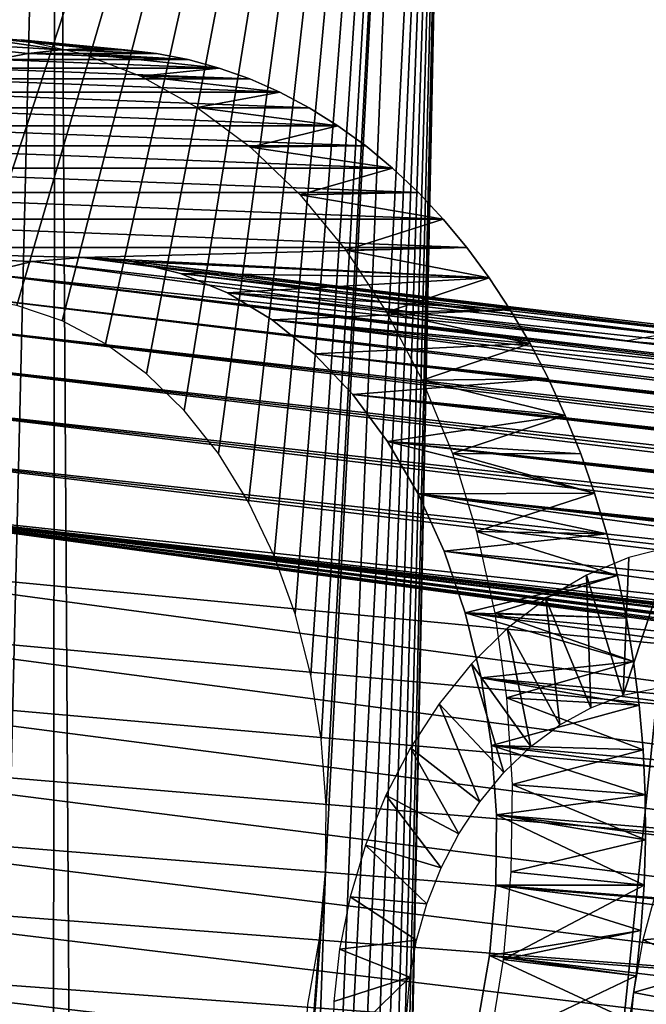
# Model space of a CAD drawing. Header units: millimetres. Extents: x -99 to 221, y -61 to 39.
# Tile 807 of 840: x 188.83 to 191.81, y 27.96 to 32.66. Entities that reach past the tile are written whole.
import ezdxf

# ---------------------------------------------------------------- set-up
doc = ezdxf.new("R2010")
doc.units = ezdxf.units.MM
doc.header["$LTSCALE"] = 33.374815
for name, color, linetype in [('33', 7, 'CONTINUOUS'), ('34', 7, 'CONTINUOUS'), ('74', 7, 'CONTINUOUS'), ('89', 7, 'CONTINUOUS'), ('90', 7, 'CONTINUOUS'), ('91', 7, 'CONTINUOUS'), ('93', 7, 'CONTINUOUS'), ('94', 7, 'CONTINUOUS')]:
    doc.layers.add(name, color=color, linetype=linetype)

msp = doc.modelspace()

# ---------------------------------------------------------------- linework, layer by layer
at = {"layer": '33', "color": 5, "linetype": 'Continuous', "true_color": 0x0303ff}
for points in [[(190.7726, 37.994, -220.4351), (188.5903, 31.3339, -221.9517), (188.814, 38.0717, -222.4015), (190.7726, 37.994, -220.4351)], [(188.813, 31.2968, -221.7253), (188.5903, 31.3339, -221.9517), (190.7726, 37.994, -220.4351), (188.813, 31.2968, -221.7253)], [(189.0294, 31.2233, -221.5015), (188.813, 31.2968, -221.7253), (190.7726, 37.994, -220.4351), (189.0294, 31.2233, -221.5015)], [(189.2364, 31.1142, -221.2836), (189.0294, 31.2233, -221.5015), (190.7726, 37.994, -220.4351), (189.2364, 31.1142, -221.2836)], [(189.4313, 30.971, -221.0744), (189.2364, 31.1142, -221.2836), (190.7726, 37.994, -220.4351), (189.4313, 30.971, -221.0744)], [(189.6115, 30.7957, -220.8767), (189.4313, 30.971, -221.0744), (190.7726, 37.994, -220.4351), (189.6115, 30.7957, -220.8767)], [(192.7174, 37.7613, -218.4671), (189.5036, 6.3611, -218.5422), (190.7726, 37.994, -220.4351), (192.7174, 37.7613, -218.4671)], [(189.5036, 6.3611, -218.5422), (190.2849, 28.5954, -219.9834), (190.7726, 37.994, -220.4351), (189.5036, 6.3611, -218.5422)], [(189.7745, 30.5907, -220.6932), (189.6115, 30.7957, -220.8767), (190.7726, 37.994, -220.4351), (189.7745, 30.5907, -220.6932)], [(189.9181, 30.3586, -220.5264), (189.7745, 30.5907, -220.6932), (190.7726, 37.994, -220.4351), (189.9181, 30.3586, -220.5264)], [(190.0403, 30.1028, -220.3786), (189.9181, 30.3586, -220.5264), (190.7726, 37.994, -220.4351), (190.0403, 30.1028, -220.3786)], [(190.1396, 29.8265, -220.2517), (190.0403, 30.1028, -220.3786), (190.7726, 37.994, -220.4351), (190.1396, 29.8265, -220.2517)], [(190.2145, 29.5336, -220.1475), (190.1396, 29.8265, -220.2517), (190.7726, 37.994, -220.4351), (190.2145, 29.5336, -220.1475)], [(190.2641, 29.228, -220.0674), (190.2145, 29.5336, -220.1475), (190.7726, 37.994, -220.4351), (190.2641, 29.228, -220.0674)], [(190.2877, 28.9138, -220.0124), (190.2641, 29.228, -220.0674), (190.7726, 37.994, -220.4351), (190.2877, 28.9138, -220.0124)], [(190.2849, 28.5954, -219.9834), (190.2877, 28.9138, -220.0124), (190.7726, 37.994, -220.4351), (190.2849, 28.5954, -219.9834)], [(190.3831, 6.0851, -217.6351), (189.5036, 6.3611, -218.5422), (192.7174, 37.7613, -218.4671), (190.3831, 6.0851, -217.6351)], [(191.2419, 5.7193, -216.7398), (190.3831, 6.0851, -217.6351), (192.7174, 37.7613, -218.4671), (191.2419, 5.7193, -216.7398)], [(194.6421, 37.3741, -216.5036), (191.2419, 5.7193, -216.7398), (192.7174, 37.7613, -218.4671), (194.6421, 37.3741, -216.5036)], [(192.0753, 5.2657, -215.861), (191.2419, 5.7193, -216.7398), (194.6421, 37.3741, -216.5036), (192.0753, 5.2657, -215.861)], [(190.2558, 28.2769, -219.9806), (190.2849, 28.5954, -219.9834), (188.6077, 6.5459, -219.4565), (190.2558, 28.2769, -219.9806)], [(188.6077, 6.5459, -219.4565), (190.2849, 28.5954, -219.9834), (189.5036, 6.3611, -218.5422), (188.6077, 6.5459, -219.4565)], [(190.2009, 27.9628, -220.0042), (190.2558, 28.2769, -219.9806), (188.6077, 6.5459, -219.4565), (190.2009, 27.9628, -220.0042)]]:
    msp.add_3dface(points, dxfattribs=at)
at = {"layer": '34', "color": 5, "linetype": 'Continuous', "true_color": 0x0303ff}
for points in [[(188.9993, 37.9381, -210.8608), (187.0746, 38.3253, -212.8243), (186.5917, 6.29, -210.1051), (188.9993, 37.9381, -210.8608)], [(187.4179, 5.7358, -209.2235), (188.9993, 37.9381, -210.8608), (186.5917, 6.29, -210.1051), (187.4179, 5.7358, -209.2235)], [(188.2094, 5.0966, -208.3681), (188.9993, 37.9381, -210.8608), (187.4179, 5.7358, -209.2235), (188.2094, 5.0966, -208.3681)], [(188.9621, 4.3755, -207.5433), (188.9993, 37.9381, -210.8608), (188.2094, 5.0966, -208.3681), (188.9621, 4.3755, -207.5433)], [(188.9993, 37.9381, -210.8608), (188.9621, 4.3755, -207.5433), (189.2101, 4.0863, -207.2663), (188.9993, 37.9381, -210.8608)], [(190.8979, 37.3978, -208.9083), (188.9993, 37.9381, -210.8608), (189.2101, 4.0863, -207.2663), (190.8979, 37.3978, -208.9083)], [(189.4334, 3.7599, -207.0105), (190.8979, 37.3978, -208.9083), (189.2101, 4.0863, -207.2663), (189.4334, 3.7599, -207.0105)], [(189.6295, 3.3999, -206.7784), (190.8979, 37.3978, -208.9083), (189.4334, 3.7599, -207.0105), (189.6295, 3.3999, -206.7784)], [(189.7963, 3.0105, -206.5727), (190.8979, 37.3978, -208.9083), (189.6295, 3.3999, -206.7784), (189.7963, 3.0105, -206.5727)], [(189.9319, 2.5956, -206.3956), (190.8979, 37.3978, -208.9083), (189.7963, 3.0105, -206.5727), (189.9319, 2.5956, -206.3956)], [(190.0349, 2.16, -206.249), (190.8979, 37.3978, -208.9083), (189.9319, 2.5956, -206.3956), (190.0349, 2.16, -206.249)], [(190.1042, 1.7083, -206.1346), (190.8979, 37.3978, -208.9083), (190.0349, 2.16, -206.249), (190.1042, 1.7083, -206.1346)], [(190.1389, 1.2456, -206.0537), (190.8979, 37.3978, -208.9083), (190.1042, 1.7083, -206.1346), (190.1389, 1.2456, -206.0537)], [(190.1387, 0.7769, -206.007), (190.8979, 37.3978, -208.9083), (190.1389, 1.2456, -206.0537), (190.1387, 0.7769, -206.007)], [(192.7645, 36.706, -206.9725), (190.8979, 37.3978, -208.9083), (190.1387, 0.7769, -206.007), (192.7645, 36.706, -206.9725)], [(188.0219, -58.1881, -202.2299), (192.7645, 36.706, -206.9725), (190.1387, 0.7769, -206.007), (188.0219, -58.1881, -202.2299)], [(189.9345, -57.347, -200.4014), (192.7645, 36.706, -206.9725), (188.0219, -58.1881, -202.2299), (189.9345, -57.347, -200.4014)], [(194.593, 35.8649, -205.0599), (192.7645, 36.706, -206.9725), (189.9345, -57.347, -200.4014), (194.593, 35.8649, -205.0599)], [(191.8181, -56.3593, -198.6164), (194.593, 35.8649, -205.0599), (189.9345, -57.347, -200.4014), (191.8181, -56.3593, -198.6164)]]:
    msp.add_3dface(points, dxfattribs=at)
at = {"layer": '74', "linetype": 'Continuous'}
for points in [[(191.704, 29.4375, -225.7862), (191.8626, 29.4719, -225.696), (191.938, 30.1465, -225.9476), (191.704, 29.4375, -225.7862)], [(191.7309, 30.0945, -226.0908), (191.704, 29.4375, -225.7862), (191.938, 30.1465, -225.9476), (191.7309, 30.0945, -226.0908)], [(191.5288, 30.0109, -226.2258), (191.704, 29.4375, -225.7862), (191.7309, 30.0945, -226.0908), (191.5288, 30.0109, -226.2258)], [(191.3345, 29.8972, -226.3499), (191.5495, 29.3783, -225.8699), (191.5288, 30.0109, -226.2258), (191.3345, 29.8972, -226.3499)], [(191.5495, 29.3783, -225.8699), (191.704, 29.4375, -225.7862), (191.5288, 30.0109, -226.2258), (191.5495, 29.3783, -225.8699)], [(191.1509, 29.7553, -226.4606), (191.4026, 29.2965, -225.9442), (191.3345, 29.8972, -226.3499), (191.1509, 29.7553, -226.4606)], [(191.4026, 29.2965, -225.9442), (191.5495, 29.3783, -225.8699), (191.3345, 29.8972, -226.3499), (191.4026, 29.2965, -225.9442)], [(190.9807, 29.5876, -226.5553), (191.264, 29.1931, -226.008), (191.1509, 29.7553, -226.4606), (190.9807, 29.5876, -226.5553)], [(191.264, 29.1931, -226.008), (191.4026, 29.2965, -225.9442), (191.1509, 29.7553, -226.4606), (191.264, 29.1931, -226.008)], [(190.8261, 29.3972, -226.6322), (191.1354, 29.0696, -226.0592), (190.9807, 29.5876, -226.5553), (190.8261, 29.3972, -226.6322)], [(191.1354, 29.0696, -226.0592), (191.264, 29.1931, -226.008), (190.9807, 29.5876, -226.5553), (191.1354, 29.0696, -226.0592)], [(190.6892, 29.1872, -226.6892), (191.0202, 28.9298, -226.0957), (190.8261, 29.3972, -226.6322), (190.6892, 29.1872, -226.6892)], [(191.0202, 28.9298, -226.0957), (191.1354, 29.0696, -226.0592), (190.8261, 29.3972, -226.6322), (191.0202, 28.9298, -226.0957)], [(190.5721, 28.9612, -226.7251), (190.9204, 28.7775, -226.1161), (190.6892, 29.1872, -226.6892), (190.5721, 28.9612, -226.7251)], [(190.9204, 28.7775, -226.1161), (191.0202, 28.9298, -226.0957), (190.6892, 29.1872, -226.6892), (190.9204, 28.7775, -226.1161)], [(190.476, 28.7232, -226.7386), (190.8362, 28.6144, -226.1198), (190.5721, 28.9612, -226.7251), (190.476, 28.7232, -226.7386)], [(190.8362, 28.6144, -226.1198), (190.9204, 28.7775, -226.1161), (190.5721, 28.9612, -226.7251), (190.8362, 28.6144, -226.1198)], [(190.4021, 28.4772, -226.7291), (190.7685, 28.4434, -226.1059), (190.476, 28.7232, -226.7386), (190.4021, 28.4772, -226.7291)], [(190.7685, 28.4434, -226.1059), (190.8362, 28.6144, -226.1198), (190.476, 28.7232, -226.7386), (190.7685, 28.4434, -226.1059)], [(191.7972, 28.2708, -228.1335), (192.1792, 28.3024, -227.5166), (191.8651, 28.5183, -228.1491), (191.7972, 28.2708, -228.1335)], [(190.3513, 28.2273, -226.6963), (190.7186, 28.2693, -226.0739), (190.4021, 28.4772, -226.7291), (190.3513, 28.2273, -226.6963)], [(190.7186, 28.2693, -226.0739), (190.7685, 28.4434, -226.1059), (190.4021, 28.4772, -226.7291), (190.7186, 28.2693, -226.0739)], [(190.6865, 28.0935, -226.0235), (190.7186, 28.2693, -226.0739), (190.3513, 28.2273, -226.6963), (190.6865, 28.0935, -226.0235)], [(191.7525, 28.0207, -228.0945), (192.1293, 28.1283, -227.4846), (191.7972, 28.2708, -228.1335), (191.7525, 28.0207, -228.0945)], [(192.1293, 28.1283, -227.4846), (192.1792, 28.3024, -227.5166), (191.7972, 28.2708, -228.1335), (192.1293, 28.1283, -227.4846)], [(190.3238, 27.978, -226.6401), (190.6865, 28.0935, -226.0235), (190.3513, 28.2273, -226.6963), (190.3238, 27.978, -226.6401)], [(192.0975, 27.9548, -227.435), (192.1293, 28.1283, -227.4846), (191.7525, 28.0207, -228.0945), (192.0975, 27.9548, -227.435)], [(190.6726, 27.9214, -225.9551), (190.6865, 28.0935, -226.0235), (190.3196, 27.7335, -226.561), (190.6726, 27.9214, -225.9551)], [(190.3196, 27.7335, -226.561), (190.6865, 28.0935, -226.0235), (190.3238, 27.978, -226.6401), (190.3196, 27.7335, -226.561)], [(191.7311, 27.7722, -228.0322), (192.0975, 27.9548, -227.435), (191.7525, 28.0207, -228.0945), (191.7311, 27.7722, -228.0322)]]:
    msp.add_3dface(points, dxfattribs=at)
at = {"layer": '89', "color": 7, "linetype": 'Continuous'}
for points in [[(188.8675, 32.4985, -223.0669), (189.6294, 32.4694, -222.302), (188.7145, 32.4694, -223.217), (188.8675, 32.4985, -223.0669)], [(189.0212, 32.5161, -222.9149), (189.4793, 32.4985, -222.4551), (188.8675, 32.4985, -223.0669), (189.0212, 32.5161, -222.9149)], [(189.4793, 32.4985, -222.4551), (189.6294, 32.4694, -222.302), (188.8675, 32.4985, -223.0669), (189.4793, 32.4985, -222.4551)], [(189.1746, 32.522, -222.7621), (189.3274, 32.5161, -222.6088), (189.0212, 32.5161, -222.9149), (189.1746, 32.522, -222.7621)], [(189.3274, 32.5161, -222.6088), (189.4793, 32.4985, -222.4551), (189.0212, 32.5161, -222.9149), (189.3274, 32.5161, -222.6088)], [(188.7145, 32.4694, -223.217), (189.778, 32.4286, -222.1494), (188.5618, 32.4286, -223.3656), (188.7145, 32.4694, -223.217)], [(189.6294, 32.4694, -222.302), (189.778, 32.4286, -222.1494), (188.7145, 32.4694, -223.217), (189.6294, 32.4694, -222.302)], [(188.5618, 32.4286, -223.3656), (189.9239, 32.3765, -221.9982), (188.4107, 32.3765, -223.5115), (188.5618, 32.4286, -223.3656)], [(189.778, 32.4286, -222.1494), (189.9239, 32.3765, -221.9982), (188.5618, 32.4286, -223.3656), (189.778, 32.4286, -222.1494)], [(188.4107, 32.3765, -223.5115), (190.0672, 32.3131, -221.8486), (188.261, 32.3131, -223.6548), (188.4107, 32.3765, -223.5115)], [(189.9239, 32.3765, -221.9982), (190.0672, 32.3131, -221.8486), (188.4107, 32.3765, -223.5115), (189.9239, 32.3765, -221.9982)], [(188.261, 32.3131, -223.6548), (190.2074, 32.2385, -221.701), (188.1134, 32.2385, -223.795), (188.261, 32.3131, -223.6548)], [(190.0672, 32.3131, -221.8486), (190.2074, 32.2385, -221.701), (188.261, 32.3131, -223.6548), (190.0672, 32.3131, -221.8486)], [(188.1134, 32.2385, -223.795), (190.3437, 32.1532, -221.5562), (187.9686, 32.1532, -223.9313), (188.1134, 32.2385, -223.795)], [(190.2074, 32.2385, -221.701), (190.3437, 32.1532, -221.5562), (188.1134, 32.2385, -223.795), (190.2074, 32.2385, -221.701)], [(187.9686, 32.1532, -223.9313), (190.4763, 32.0571, -221.414), (187.8264, 32.0571, -224.0638), (187.9686, 32.1532, -223.9313)], [(190.3437, 32.1532, -221.5562), (190.4763, 32.0571, -221.414), (187.9686, 32.1532, -223.9313), (190.3437, 32.1532, -221.5562)], [(187.8264, 32.0571, -224.0638), (190.6042, 31.9509, -221.2755), (187.6879, 31.9509, -224.1917), (187.8264, 32.0571, -224.0638)], [(190.4763, 32.0571, -221.414), (190.6042, 31.9509, -221.2755), (187.8264, 32.0571, -224.0638), (190.4763, 32.0571, -221.414)], [(187.6879, 31.9509, -224.1917), (190.7275, 31.8344, -221.1405), (187.5529, 31.8344, -224.3151), (187.6879, 31.9509, -224.1917)], [(190.6042, 31.9509, -221.2755), (190.7275, 31.8344, -221.1405), (187.6879, 31.9509, -224.1917), (190.6042, 31.9509, -221.2755)], [(187.5529, 31.8344, -224.3151), (190.8456, 31.7083, -221.0098), (187.4222, 31.7083, -224.4332), (187.5529, 31.8344, -224.3151)], [(190.7275, 31.8344, -221.1405), (190.8456, 31.7083, -221.0098), (187.5529, 31.8344, -224.3151), (190.7275, 31.8344, -221.1405)], [(187.4222, 31.7083, -224.4332), (190.9582, 31.573, -220.8837), (187.2961, 31.573, -224.5457), (187.4222, 31.7083, -224.4332)], [(190.8456, 31.7083, -221.0098), (190.9582, 31.573, -220.8837), (187.4222, 31.7083, -224.4332), (190.8456, 31.7083, -221.0098)], [(188.6489, 31.4494, -223.1806), (187.2961, 31.573, -224.5457), (188.8863, 31.5056, -222.9488), (188.6489, 31.4494, -223.1806)], [(188.8863, 31.5056, -222.9488), (187.2961, 31.573, -224.5457), (189.1247, 31.5244, -222.7123), (188.8863, 31.5056, -222.9488)], [(187.2961, 31.573, -224.5457), (190.9582, 31.573, -220.8837), (189.1247, 31.5244, -222.7123), (187.2961, 31.573, -224.5457)], [(190.9582, 31.573, -220.8837), (191.0651, 31.4286, -220.7623), (189.1247, 31.5244, -222.7123), (190.9582, 31.573, -220.8837)], [(189.1247, 31.5244, -222.7123), (191.0651, 31.4286, -220.7623), (189.3613, 31.5056, -222.4739), (189.1247, 31.5244, -222.7123)], [(189.3613, 31.5056, -222.4739), (191.0651, 31.4286, -220.7623), (189.593, 31.4494, -222.2365), (189.3613, 31.5056, -222.4739)], [(189.593, 31.4494, -222.2365), (191.0651, 31.4286, -220.7623), (189.8169, 31.3565, -222.0033), (189.593, 31.4494, -222.2365)], [(191.0651, 31.4286, -220.7623), (191.1656, 31.276, -220.6465), (189.8169, 31.3565, -222.0033), (191.0651, 31.4286, -220.7623)], [(189.8169, 31.3565, -222.0033), (191.1656, 31.276, -220.6465), (190.0303, 31.2281, -221.7771), (189.8169, 31.3565, -222.0033)], [(191.1656, 31.276, -220.6465), (191.26, 31.1149, -220.5361), (190.0303, 31.2281, -221.7771), (191.1656, 31.276, -220.6465)], [(190.0303, 31.2281, -221.7771), (191.26, 31.1149, -220.5361), (190.2304, 31.0658, -221.5608), (190.0303, 31.2281, -221.7771)], [(191.26, 31.1149, -220.5361), (191.3475, 30.9466, -220.4317), (190.2304, 31.0658, -221.5608), (191.26, 31.1149, -220.5361)], [(190.2304, 31.0658, -221.5608), (191.3475, 30.9466, -220.4317), (190.4147, 30.8716, -221.357), (190.2304, 31.0658, -221.5608)], [(191.3475, 30.9466, -220.4317), (191.4281, 30.7711, -220.3336), (190.4147, 30.8716, -221.357), (191.3475, 30.9466, -220.4317)], [(190.4147, 30.8716, -221.357), (191.4281, 30.7711, -220.3336), (190.5809, 30.6479, -221.1685), (190.4147, 30.8716, -221.357)], [(191.4281, 30.7711, -220.3336), (191.5016, 30.5889, -220.2419), (190.5809, 30.6479, -221.1685), (191.4281, 30.7711, -220.3336)], [(191.5016, 30.5889, -220.2419), (191.5675, 30.401, -220.1572), (190.5809, 30.6479, -221.1685), (191.5016, 30.5889, -220.2419)], [(190.5809, 30.6479, -221.1685), (191.5675, 30.401, -220.1572), (190.7269, 30.3977, -220.9975), (190.5809, 30.6479, -221.1685)], [(191.5675, 30.401, -220.1572), (191.6259, 30.2072, -220.0794), (190.7269, 30.3977, -220.9975), (191.5675, 30.401, -220.1572)], [(190.7269, 30.3977, -220.9975), (191.6259, 30.2072, -220.0794), (190.8509, 30.124, -220.8461), (190.7269, 30.3977, -220.9975)], [(191.6259, 30.2072, -220.0794), (191.6765, 30.0089, -220.009), (190.8509, 30.124, -220.8461), (191.6259, 30.2072, -220.0794)], [(190.8509, 30.124, -220.8461), (191.6765, 30.0089, -220.009), (190.9513, 29.8303, -220.7164), (190.8509, 30.124, -220.8461)], [(191.6765, 30.0089, -220.009), (191.7192, 29.8059, -219.946), (190.9513, 29.8303, -220.7164), (191.6765, 30.0089, -220.009)], [(190.9513, 29.8303, -220.7164), (191.7538, 29.5993, -219.8907), (191.0268, 29.5202, -220.6098), (190.9513, 29.8303, -220.7164)], [(191.7192, 29.8059, -219.946), (191.7538, 29.5993, -219.8907), (190.9513, 29.8303, -220.7164), (191.7192, 29.8059, -219.946)], [(191.7538, 29.5993, -219.8907), (191.7803, 29.3898, -219.8433), (191.0268, 29.5202, -220.6098), (191.7538, 29.5993, -219.8907)], [(191.0268, 29.5202, -220.6098), (191.7803, 29.3898, -219.8433), (191.0766, 29.1978, -220.5279), (191.0268, 29.5202, -220.6098)], [(191.7803, 29.3898, -219.8433), (191.7986, 29.1773, -219.8038), (191.0766, 29.1978, -220.5279), (191.7803, 29.3898, -219.8433)], [(191.7986, 29.1773, -219.8038), (191.8086, 28.9636, -219.7725), (191.0766, 29.1978, -220.5279), (191.7986, 29.1773, -219.8038)], [(191.0766, 29.1978, -220.5279), (191.8086, 28.9636, -219.7725), (191.0999, 28.8669, -220.4715), (191.0766, 29.1978, -220.5279)], [(191.8086, 28.9636, -219.7725), (191.8102, 28.7485, -219.7493), (191.0999, 28.8669, -220.4715), (191.8086, 28.9636, -219.7725)], [(191.0999, 28.8669, -220.4715), (191.8036, 28.5319, -219.7343), (191.0965, 28.5319, -220.4414), (191.0999, 28.8669, -220.4715)], [(191.8102, 28.7485, -219.7493), (191.8036, 28.5319, -219.7343), (191.0999, 28.8669, -220.4715), (191.8102, 28.7485, -219.7493)], [(191.0965, 28.5319, -220.4414), (191.7886, 28.3153, -219.7277), (191.0664, 28.1969, -220.438), (191.0965, 28.5319, -220.4414)], [(191.8036, 28.5319, -219.7343), (191.7886, 28.3153, -219.7277), (191.0965, 28.5319, -220.4414), (191.8036, 28.5319, -219.7343)], [(191.7886, 28.3153, -219.7277), (191.7654, 28.1003, -219.7293), (191.0664, 28.1969, -220.438), (191.7886, 28.3153, -219.7277)], [(191.0664, 28.1969, -220.438), (191.7341, 27.8865, -219.7393), (191.01, 27.866, -220.4613), (191.0664, 28.1969, -220.438)], [(191.7654, 28.1003, -219.7293), (191.7341, 27.8865, -219.7393), (191.0664, 28.1969, -220.438), (191.7654, 28.1003, -219.7293)]]:
    msp.add_3dface(points, dxfattribs=at)
at = {"layer": '90', "color": 7, "linetype": 'Continuous'}
for points in [[(191.8036, 28.5319, -219.7343), (191.1688, 28.5954, -219.0995), (191.1324, 28.1783, -219.0941), (191.8036, 28.5319, -219.7343)], [(191.7886, 28.3153, -219.7277), (191.8036, 28.5319, -219.7343), (191.1324, 28.1783, -219.0941), (191.7886, 28.3153, -219.7277)], [(191.7654, 28.1003, -219.7293), (191.7886, 28.3153, -219.7277), (191.1324, 28.1783, -219.0941), (191.7654, 28.1003, -219.7293)], [(191.0655, 27.7658, -219.1198), (191.7654, 28.1003, -219.7293), (191.1324, 28.1783, -219.0941), (191.0655, 27.7658, -219.1198)], [(191.7341, 27.8865, -219.7393), (191.7654, 28.1003, -219.7293), (191.0655, 27.7658, -219.1198), (191.7341, 27.8865, -219.7393)]]:
    msp.add_3dface(points, dxfattribs=at)
at = {"layer": '91', "color": 7, "linetype": 'Continuous'}
for points in [[(188.5398, 32.5854, -222.1273), (189.0212, 32.5161, -222.9149), (188.243, 32.5636, -222.4219), (188.5398, 32.5854, -222.1273)], [(188.8675, 32.4985, -223.0669), (188.7145, 32.4694, -223.217), (188.243, 32.5636, -222.4219), (188.8675, 32.4985, -223.0669)], [(189.0212, 32.5161, -222.9149), (188.8675, 32.4985, -223.0669), (188.243, 32.5636, -222.4219), (189.0212, 32.5161, -222.9149)], [(189.1746, 32.522, -222.7621), (189.0212, 32.5161, -222.9149), (188.5398, 32.5854, -222.1273), (189.1746, 32.522, -222.7621)], [(188.8343, 32.5636, -221.8306), (189.1746, 32.522, -222.7621), (188.5398, 32.5854, -222.1273), (188.8343, 32.5636, -221.8306)], [(189.3274, 32.5161, -222.6088), (189.1746, 32.522, -222.7621), (188.8343, 32.5636, -221.8306), (189.3274, 32.5161, -222.6088)], [(189.1235, 32.4982, -221.5349), (189.4793, 32.4985, -222.4551), (188.8343, 32.5636, -221.8306), (189.1235, 32.4982, -221.5349)], [(189.4793, 32.4985, -222.4551), (189.3274, 32.5161, -222.6088), (188.8343, 32.5636, -221.8306), (189.4793, 32.4985, -222.4551)], [(189.6294, 32.4694, -222.302), (189.4793, 32.4985, -222.4551), (189.1235, 32.4982, -221.5349), (189.6294, 32.4694, -222.302)], [(189.404, 32.3901, -221.2435), (189.778, 32.4286, -222.1494), (189.1235, 32.4982, -221.5349), (189.404, 32.3901, -221.2435)], [(189.778, 32.4286, -222.1494), (189.6294, 32.4694, -222.302), (189.1235, 32.4982, -221.5349), (189.778, 32.4286, -222.1494)], [(189.9239, 32.3765, -221.9982), (189.778, 32.4286, -222.1494), (189.404, 32.3901, -221.2435), (189.9239, 32.3765, -221.9982)], [(189.6729, 32.2405, -220.9597), (190.0672, 32.3131, -221.8486), (189.404, 32.3901, -221.2435), (189.6729, 32.2405, -220.9597)], [(190.0672, 32.3131, -221.8486), (189.9239, 32.3765, -221.9982), (189.404, 32.3901, -221.2435), (190.0672, 32.3131, -221.8486)], [(190.2074, 32.2385, -221.701), (190.0672, 32.3131, -221.8486), (189.6729, 32.2405, -220.9597), (190.2074, 32.2385, -221.701)], [(189.9273, 32.0508, -220.6864), (190.3437, 32.1532, -221.5562), (189.6729, 32.2405, -220.9597), (189.9273, 32.0508, -220.6864)], [(190.3437, 32.1532, -221.5562), (190.2074, 32.2385, -221.701), (189.6729, 32.2405, -220.9597), (190.3437, 32.1532, -221.5562)], [(190.4763, 32.0571, -221.414), (190.3437, 32.1532, -221.5562), (189.9273, 32.0508, -220.6864), (190.4763, 32.0571, -221.414)], [(190.6042, 31.9509, -221.2755), (190.4763, 32.0571, -221.414), (189.9273, 32.0508, -220.6864), (190.6042, 31.9509, -221.2755)], [(190.1642, 31.8234, -220.4267), (190.6042, 31.9509, -221.2755), (189.9273, 32.0508, -220.6864), (190.1642, 31.8234, -220.4267)], [(190.7275, 31.8344, -221.1405), (190.6042, 31.9509, -221.2755), (190.1642, 31.8234, -220.4267), (190.7275, 31.8344, -221.1405)], [(190.8456, 31.7083, -221.0098), (190.7275, 31.8344, -221.1405), (190.1642, 31.8234, -220.4267), (190.8456, 31.7083, -221.0098)], [(190.3811, 31.5605, -220.1835), (190.8456, 31.7083, -221.0098), (190.1642, 31.8234, -220.4267), (190.3811, 31.5605, -220.1835)], [(190.9582, 31.573, -220.8837), (190.8456, 31.7083, -221.0098), (190.3811, 31.5605, -220.1835), (190.9582, 31.573, -220.8837)], [(191.0651, 31.4286, -220.7623), (190.9582, 31.573, -220.8837), (190.3811, 31.5605, -220.1835), (191.0651, 31.4286, -220.7623)], [(190.5757, 31.2652, -219.9594), (191.0651, 31.4286, -220.7623), (190.3811, 31.5605, -220.1835), (190.5757, 31.2652, -219.9594)], [(191.1656, 31.276, -220.6465), (191.0651, 31.4286, -220.7623), (190.5757, 31.2652, -219.9594), (191.1656, 31.276, -220.6465)], [(191.26, 31.1149, -220.5361), (191.1656, 31.276, -220.6465), (190.5757, 31.2652, -219.9594), (191.26, 31.1149, -220.5361)], [(190.7458, 30.9407, -219.7569), (191.26, 31.1149, -220.5361), (190.5757, 31.2652, -219.9594), (190.7458, 30.9407, -219.7569)], [(191.3475, 30.9466, -220.4317), (191.26, 31.1149, -220.5361), (190.7458, 30.9407, -219.7569), (191.3475, 30.9466, -220.4317)], [(191.4281, 30.7711, -220.3336), (191.3475, 30.9466, -220.4317), (190.7458, 30.9407, -219.7569), (191.4281, 30.7711, -220.3336)], [(190.8895, 30.5904, -219.5781), (191.4281, 30.7711, -220.3336), (190.7458, 30.9407, -219.7569), (190.8895, 30.5904, -219.5781)], [(191.5016, 30.5889, -220.2419), (191.4281, 30.7711, -220.3336), (190.8895, 30.5904, -219.5781), (191.5016, 30.5889, -220.2419)], [(191.0053, 30.2183, -219.4251), (191.5675, 30.401, -220.1572), (190.8895, 30.5904, -219.5781), (191.0053, 30.2183, -219.4251)], [(191.5675, 30.401, -220.1572), (191.5016, 30.5889, -220.2419), (190.8895, 30.5904, -219.5781), (191.5675, 30.401, -220.1572)], [(191.6259, 30.2072, -220.0794), (191.5675, 30.401, -220.1572), (191.0053, 30.2183, -219.4251), (191.6259, 30.2072, -220.0794)], [(191.6765, 30.0089, -220.009), (191.6259, 30.2072, -220.0794), (191.0053, 30.2183, -219.4251), (191.6765, 30.0089, -220.009)], [(191.092, 29.8284, -219.2995), (191.6765, 30.0089, -220.009), (191.0053, 30.2183, -219.4251), (191.092, 29.8284, -219.2995)], [(191.7192, 29.8059, -219.946), (191.6765, 30.0089, -220.009), (191.092, 29.8284, -219.2995), (191.7192, 29.8059, -219.946)], [(191.1484, 29.4249, -219.2028), (191.7538, 29.5993, -219.8907), (191.092, 29.8284, -219.2995), (191.1484, 29.4249, -219.2028)], [(191.7538, 29.5993, -219.8907), (191.7192, 29.8059, -219.946), (191.092, 29.8284, -219.2995), (191.7538, 29.5993, -219.8907)], [(191.7803, 29.3898, -219.8433), (191.7538, 29.5993, -219.8907), (191.1484, 29.4249, -219.2028), (191.7803, 29.3898, -219.8433)], [(191.1741, 29.0124, -219.1358), (191.7986, 29.1773, -219.8038), (191.1484, 29.4249, -219.2028), (191.1741, 29.0124, -219.1358)], [(191.7986, 29.1773, -219.8038), (191.7803, 29.3898, -219.8433), (191.1484, 29.4249, -219.2028), (191.7986, 29.1773, -219.8038)], [(191.8086, 28.9636, -219.7725), (191.7986, 29.1773, -219.8038), (191.1741, 29.0124, -219.1358), (191.8086, 28.9636, -219.7725)], [(191.1688, 28.5954, -219.0995), (191.8102, 28.7485, -219.7493), (191.1741, 29.0124, -219.1358), (191.1688, 28.5954, -219.0995)], [(191.8102, 28.7485, -219.7493), (191.8086, 28.9636, -219.7725), (191.1741, 29.0124, -219.1358), (191.8102, 28.7485, -219.7493)], [(191.8036, 28.5319, -219.7343), (191.8102, 28.7485, -219.7493), (191.1688, 28.5954, -219.0995), (191.8036, 28.5319, -219.7343)]]:
    msp.add_3dface(points, dxfattribs=at)
at = {"layer": '93', "color": 7, "linetype": 'Continuous'}
for points in [[(188.6489, 31.4494, -223.1806), (188.8863, 31.5056, -222.9488), (191.7239, 31.1277, -226.0186), (188.6489, 31.4494, -223.1806)], [(188.8863, 31.5056, -222.9488), (189.1247, 31.5244, -222.7123), (191.9016, 31.1597, -225.8441), (188.8863, 31.5056, -222.9488)], [(191.7239, 31.1277, -226.0186), (188.8863, 31.5056, -222.9488), (191.9016, 31.1597, -225.8441), (191.7239, 31.1277, -226.0186)], [(191.9016, 31.1597, -225.8441), (189.1247, 31.5244, -222.7123), (192.0796, 31.1704, -225.6672), (191.9016, 31.1597, -225.8441)], [(188.4158, 31.3565, -223.4045), (188.6489, 31.4494, -223.1806), (209.2434, 28.9003, -244.0248), (188.4158, 31.3565, -223.4045)], [(209.2434, 28.9003, -244.0248), (188.6489, 31.4494, -223.1806), (209.3488, 28.9457, -243.9239), (209.2434, 28.9003, -244.0248)], [(209.3488, 28.9457, -243.9239), (188.6489, 31.4494, -223.1806), (209.4554, 28.9825, -243.821), (209.3488, 28.9457, -243.9239)], [(209.4554, 28.9825, -243.821), (188.6489, 31.4494, -223.1806), (191.7239, 31.1277, -226.0186), (209.4554, 28.9825, -243.821)], [(188.1895, 31.2281, -223.6179), (188.4158, 31.3565, -223.4045), (209.1397, 28.8464, -244.1231), (188.1895, 31.2281, -223.6179)], [(209.1397, 28.8464, -244.1231), (188.4158, 31.3565, -223.4045), (209.2434, 28.9003, -244.0248), (209.1397, 28.8464, -244.1231)], [(187.9732, 31.0658, -223.8179), (188.1895, 31.2281, -223.6179), (208.9387, 28.714, -244.3108), (187.9732, 31.0658, -223.8179)], [(209.038, 28.7842, -244.2185), (188.1895, 31.2281, -223.6179), (209.1397, 28.8464, -244.1231), (209.038, 28.7842, -244.2185)], [(208.9387, 28.714, -244.3108), (188.1895, 31.2281, -223.6179), (209.038, 28.7842, -244.2185), (208.9387, 28.714, -244.3108)], [(193.3143, 30.992, -227.2429), (202.1774, 29.8971, -236.3307), (191.7239, 31.1277, -226.0186), (193.3143, 30.992, -227.2429)], [(209.563, 29.0104, -243.7162), (209.4554, 28.9825, -243.821), (191.7239, 31.1277, -226.0186), (209.563, 29.0104, -243.7162)], [(209.563, 29.0104, -243.7162), (191.7239, 31.1277, -226.0186), (205.8948, 29.4508, -240.048), (209.563, 29.0104, -243.7162)], [(202.1774, 29.8971, -236.3307), (205.8948, 29.4508, -240.048), (191.7239, 31.1277, -226.0186), (202.1774, 29.8971, -236.3307)], [(187.7695, 30.8716, -224.0023), (187.9732, 31.0658, -223.8179), (208.7486, 28.5501, -244.4846), (187.7695, 30.8716, -224.0023)], [(208.7486, 28.5501, -244.4846), (187.9732, 31.0658, -223.8179), (208.8421, 28.6358, -244.3996), (208.7486, 28.5501, -244.4846)], [(208.8421, 28.6358, -244.3996), (187.9732, 31.0658, -223.8179), (208.9387, 28.714, -244.3108), (208.8421, 28.6358, -244.3996)], [(187.5809, 30.6479, -224.1685), (187.7695, 30.8716, -224.0023), (208.5719, 28.3572, -244.642), (187.5809, 30.6479, -224.1685)], [(208.5719, 28.3572, -244.642), (187.7695, 30.8716, -224.0023), (208.6584, 28.4572, -244.5655), (208.5719, 28.3572, -244.642)], [(208.6584, 28.4572, -244.5655), (187.7695, 30.8716, -224.0023), (208.7486, 28.5501, -244.4846), (208.6584, 28.4572, -244.5655)], [(187.4099, 30.3977, -224.3145), (187.5809, 30.6479, -224.1685), (208.4111, 28.1379, -244.7809), (187.4099, 30.3977, -224.3145)], [(208.4111, 28.1379, -244.7809), (187.5809, 30.6479, -224.1685), (208.4894, 28.2507, -244.7139), (208.4111, 28.1379, -244.7809)], [(208.4894, 28.2507, -244.7139), (187.5809, 30.6479, -224.1685), (208.5719, 28.3572, -244.642), (208.4894, 28.2507, -244.7139)], [(187.2585, 30.124, -224.4385), (187.4099, 30.3977, -224.3145), (194.5117, 29.4311, -231.4353), (187.2585, 30.124, -224.4385)], [(208.3374, 28.0193, -244.8427), (187.4099, 30.3977, -224.3145), (208.4111, 28.1379, -244.7809), (208.3374, 28.0193, -244.8427)], [(187.4099, 30.3977, -224.3145), (208.3374, 28.0193, -244.8427), (206.8097, 28.1425, -243.3936), (187.4099, 30.3977, -224.3145)], [(205.9517, 28.2325, -242.5593), (187.4099, 30.3977, -224.3145), (206.3811, 28.1875, -242.9769), (205.9517, 28.2325, -242.5593)], [(187.4099, 30.3977, -224.3145), (205.9517, 28.2325, -242.5593), (203.9497, 28.4425, -240.6126), (187.4099, 30.3977, -224.3145)], [(206.3811, 28.1875, -242.9769), (187.4099, 30.3977, -224.3145), (206.8097, 28.1425, -243.3936), (206.3811, 28.1875, -242.9769)], [(203.0917, 28.5325, -239.7783), (187.4099, 30.3977, -224.3145), (203.5211, 28.4874, -240.1959), (203.0917, 28.5325, -239.7783)], [(187.4099, 30.3977, -224.3145), (203.0917, 28.5325, -239.7783), (201.0897, 28.7423, -237.8316), (187.4099, 30.3977, -224.3145)], [(203.5211, 28.4874, -240.1959), (187.4099, 30.3977, -224.3145), (203.9497, 28.4425, -240.6126), (203.5211, 28.4874, -240.1959)], [(200.2317, 28.8322, -236.9973), (187.4099, 30.3977, -224.3145), (200.6611, 28.7872, -237.4149), (200.2317, 28.8322, -236.9973)], [(187.4099, 30.3977, -224.3145), (200.2317, 28.8322, -236.9973), (197.5147, 29.1168, -234.3553), (187.4099, 30.3977, -224.3145)], [(200.6611, 28.7872, -237.4149), (187.4099, 30.3977, -224.3145), (201.0897, 28.7423, -237.8316), (200.6611, 28.7872, -237.4149)], [(194.5117, 29.4311, -231.4353), (187.4099, 30.3977, -224.3145), (194.9411, 29.3862, -231.8528), (194.5117, 29.4311, -231.4353)], [(194.9411, 29.3862, -231.8528), (187.4099, 30.3977, -224.3145), (195.3697, 29.3413, -232.2696), (194.9411, 29.3862, -231.8528)], [(195.3697, 29.3413, -232.2696), (187.4099, 30.3977, -224.3145), (196.6567, 29.2066, -233.521), (195.3697, 29.3413, -232.2696)], [(196.6567, 29.2066, -233.521), (187.4099, 30.3977, -224.3145), (197.0861, 29.1617, -233.9386), (196.6567, 29.2066, -233.521)], [(197.0861, 29.1617, -233.9386), (187.4099, 30.3977, -224.3145), (197.5147, 29.1168, -234.3553), (197.0861, 29.1617, -233.9386)], [(187.1288, 29.8303, -224.5389), (187.2585, 30.124, -224.4385), (194.3839, 29.1652, -231.5365), (187.1288, 29.8303, -224.5389)], [(194.3839, 29.1652, -231.5365), (187.2585, 30.124, -224.4385), (194.5117, 29.4311, -231.4353), (194.3839, 29.1652, -231.5365)], [(187.0223, 29.5202, -224.6144), (187.1288, 29.8303, -224.5389), (194.2765, 28.8832, -231.6157), (187.0223, 29.5202, -224.6144)], [(194.2765, 28.8832, -231.6157), (187.1288, 29.8303, -224.5389), (194.3839, 29.1652, -231.5365), (194.2765, 28.8832, -231.6157)], [(186.9403, 29.1978, -224.6641), (187.0223, 29.5202, -224.6144), (194.1908, 28.5886, -231.6719), (186.9403, 29.1978, -224.6641)], [(194.1908, 28.5886, -231.6719), (187.0223, 29.5202, -224.6144), (194.2765, 28.8832, -231.6157), (194.1908, 28.5886, -231.6719)], [(186.8839, 28.8669, -224.6875), (186.9403, 29.1978, -224.6641), (194.1278, 28.2848, -231.7045), (186.8839, 28.8669, -224.6875)], [(194.1278, 28.2848, -231.7045), (186.9403, 29.1978, -224.6641), (194.1908, 28.5886, -231.6719), (194.1278, 28.2848, -231.7045)], [(186.8538, 28.5319, -224.684), (186.8839, 28.8669, -224.6875), (194.0884, 27.9754, -231.7131), (186.8538, 28.5319, -224.684)], [(194.0884, 27.9754, -231.7131), (186.8839, 28.8669, -224.6875), (194.1278, 28.2848, -231.7045), (194.0884, 27.9754, -231.7131)], [(186.8504, 28.1969, -224.654), (186.8538, 28.5319, -224.684), (194.0728, 27.6642, -231.6975), (186.8504, 28.1969, -224.654)], [(194.0728, 27.6642, -231.6975), (186.8538, 28.5319, -224.684), (194.0884, 27.9754, -231.7131), (194.0728, 27.6642, -231.6975)], [(186.8737, 27.866, -224.5976), (186.8504, 28.1969, -224.654), (194.0814, 27.3549, -231.658), (186.8737, 27.866, -224.5976)], [(194.0814, 27.3549, -231.658), (186.8504, 28.1969, -224.654), (194.0728, 27.6642, -231.6975), (194.0814, 27.3549, -231.658)]]:
    msp.add_3dface(points, dxfattribs=at)
at = {"layer": '94', "color": 7, "linetype": 'Continuous'}
for points in [[(189.1247, 31.5244, -222.7123), (189.3613, 31.5056, -222.4739), (192.0796, 31.1704, -225.6672), (189.1247, 31.5244, -222.7123)], [(189.3613, 31.5056, -222.4739), (189.593, 31.4494, -222.2365), (192.431, 31.1277, -225.3115), (189.3613, 31.5056, -222.4739)], [(192.0796, 31.1704, -225.6672), (189.3613, 31.5056, -222.4739), (192.2565, 31.1597, -225.4892), (192.0796, 31.1704, -225.6672)], [(192.2565, 31.1597, -225.4892), (189.3613, 31.5056, -222.4739), (192.431, 31.1277, -225.3115), (192.2565, 31.1597, -225.4892)], [(189.593, 31.4494, -222.2365), (189.8169, 31.3565, -222.0033), (193.9604, 30.9101, -226.4878), (189.593, 31.4494, -222.2365)], [(192.431, 31.1277, -225.3115), (189.593, 31.4494, -222.2365), (193.9604, 30.9101, -226.4878), (192.431, 31.1277, -225.3115)], [(189.8169, 31.3565, -222.0033), (190.0303, 31.2281, -221.7771), (195.414, 30.6799, -227.6052), (189.8169, 31.3565, -222.0033)], [(193.9604, 30.9101, -226.4878), (189.8169, 31.3565, -222.0033), (195.414, 30.6799, -227.6052), (193.9604, 30.9101, -226.4878)], [(196.7814, 30.4401, -228.6562), (190.0303, 31.2281, -221.7771), (198.0529, 30.1939, -229.6334), (196.7814, 30.4401, -228.6562)], [(190.0303, 31.2281, -221.7771), (190.2304, 31.0658, -221.5608), (198.0529, 30.1939, -229.6334), (190.0303, 31.2281, -221.7771)], [(195.414, 30.6799, -227.6052), (190.0303, 31.2281, -221.7771), (196.7814, 30.4401, -228.6562), (195.414, 30.6799, -227.6052)], [(190.2304, 31.0658, -221.5608), (190.4147, 30.8716, -221.357), (210.8121, 28.6358, -242.4297), (190.2304, 31.0658, -221.5608)], [(198.0529, 30.1939, -229.6334), (190.2304, 31.0658, -221.5608), (210.7233, 28.714, -242.5263), (198.0529, 30.1939, -229.6334)], [(210.7233, 28.714, -242.5263), (190.2304, 31.0658, -221.5608), (210.8121, 28.6358, -242.4297), (210.7233, 28.714, -242.5263)], [(190.4147, 30.8716, -221.357), (190.5809, 30.6479, -221.1685), (210.9779, 28.4572, -242.2459), (190.4147, 30.8716, -221.357)], [(210.8121, 28.6358, -242.4297), (190.4147, 30.8716, -221.357), (210.8971, 28.5501, -242.3361), (210.8121, 28.6358, -242.4297)], [(210.8971, 28.5501, -242.3361), (190.4147, 30.8716, -221.357), (210.9779, 28.4572, -242.2459), (210.8971, 28.5501, -242.3361)], [(190.5809, 30.6479, -221.1685), (190.7269, 30.3977, -220.9975), (211.1263, 28.2507, -242.0769), (190.5809, 30.6479, -221.1685)], [(210.9779, 28.4572, -242.2459), (190.5809, 30.6479, -221.1685), (211.0545, 28.3572, -242.1594), (210.9779, 28.4572, -242.2459)], [(211.0545, 28.3572, -242.1594), (190.5809, 30.6479, -221.1685), (211.1263, 28.2507, -242.0769), (211.0545, 28.3572, -242.1594)], [(190.7269, 30.3977, -220.9975), (190.8509, 30.124, -220.8461), (197.8477, 29.4311, -228.0993), (190.7269, 30.3977, -220.9975)], [(211.1263, 28.2507, -242.0769), (190.7269, 30.3977, -220.9975), (211.1933, 28.1379, -241.9987), (211.1263, 28.2507, -242.0769)], [(211.1933, 28.1379, -241.9987), (190.7269, 30.3977, -220.9975), (211.2551, 28.0193, -241.925), (211.1933, 28.1379, -241.9987)], [(211.2551, 28.0193, -241.925), (190.7269, 30.3977, -220.9975), (197.8477, 29.4311, -228.0993), (211.2551, 28.0193, -241.925)], [(190.8509, 30.124, -220.8461), (190.9513, 29.8303, -220.7164), (197.9489, 29.1652, -227.9715), (190.8509, 30.124, -220.8461)], [(197.8477, 29.4311, -228.0993), (190.8509, 30.124, -220.8461), (197.9489, 29.1652, -227.9715), (197.8477, 29.4311, -228.0993)], [(190.9513, 29.8303, -220.7164), (191.0268, 29.5202, -220.6098), (198.0281, 28.8832, -227.8641), (190.9513, 29.8303, -220.7164)], [(197.9489, 29.1652, -227.9715), (190.9513, 29.8303, -220.7164), (198.0281, 28.8832, -227.8641), (197.9489, 29.1652, -227.9715)], [(191.0268, 29.5202, -220.6098), (191.0766, 29.1978, -220.5279), (198.0843, 28.5886, -227.7784), (191.0268, 29.5202, -220.6098)], [(198.0281, 28.8832, -227.8641), (191.0268, 29.5202, -220.6098), (198.0843, 28.5886, -227.7784), (198.0281, 28.8832, -227.8641)], [(198.0843, 28.5886, -227.7784), (191.0766, 29.1978, -220.5279), (198.1169, 28.2848, -227.7154), (198.0843, 28.5886, -227.7784)], [(191.0766, 29.1978, -220.5279), (191.0999, 28.8669, -220.4715), (198.1169, 28.2848, -227.7154), (191.0766, 29.1978, -220.5279)], [(191.0999, 28.8669, -220.4715), (191.0965, 28.5319, -220.4414), (198.1255, 27.9754, -227.6759), (191.0999, 28.8669, -220.4715)], [(198.1169, 28.2848, -227.7154), (191.0999, 28.8669, -220.4715), (198.1255, 27.9754, -227.6759), (198.1169, 28.2848, -227.7154)], [(191.0965, 28.5319, -220.4414), (191.0664, 28.1969, -220.438), (198.11, 27.6642, -227.6604), (191.0965, 28.5319, -220.4414)], [(198.1255, 27.9754, -227.6759), (191.0965, 28.5319, -220.4414), (198.11, 27.6642, -227.6604), (198.1255, 27.9754, -227.6759)], [(191.0664, 28.1969, -220.438), (191.01, 27.866, -220.4613), (198.0705, 27.3549, -227.6689), (191.0664, 28.1969, -220.438)], [(198.11, 27.6642, -227.6604), (191.0664, 28.1969, -220.438), (198.0705, 27.3549, -227.6689), (198.11, 27.6642, -227.6604)]]:
    msp.add_3dface(points, dxfattribs=at)

doc.saveas('drawing.dxf')
